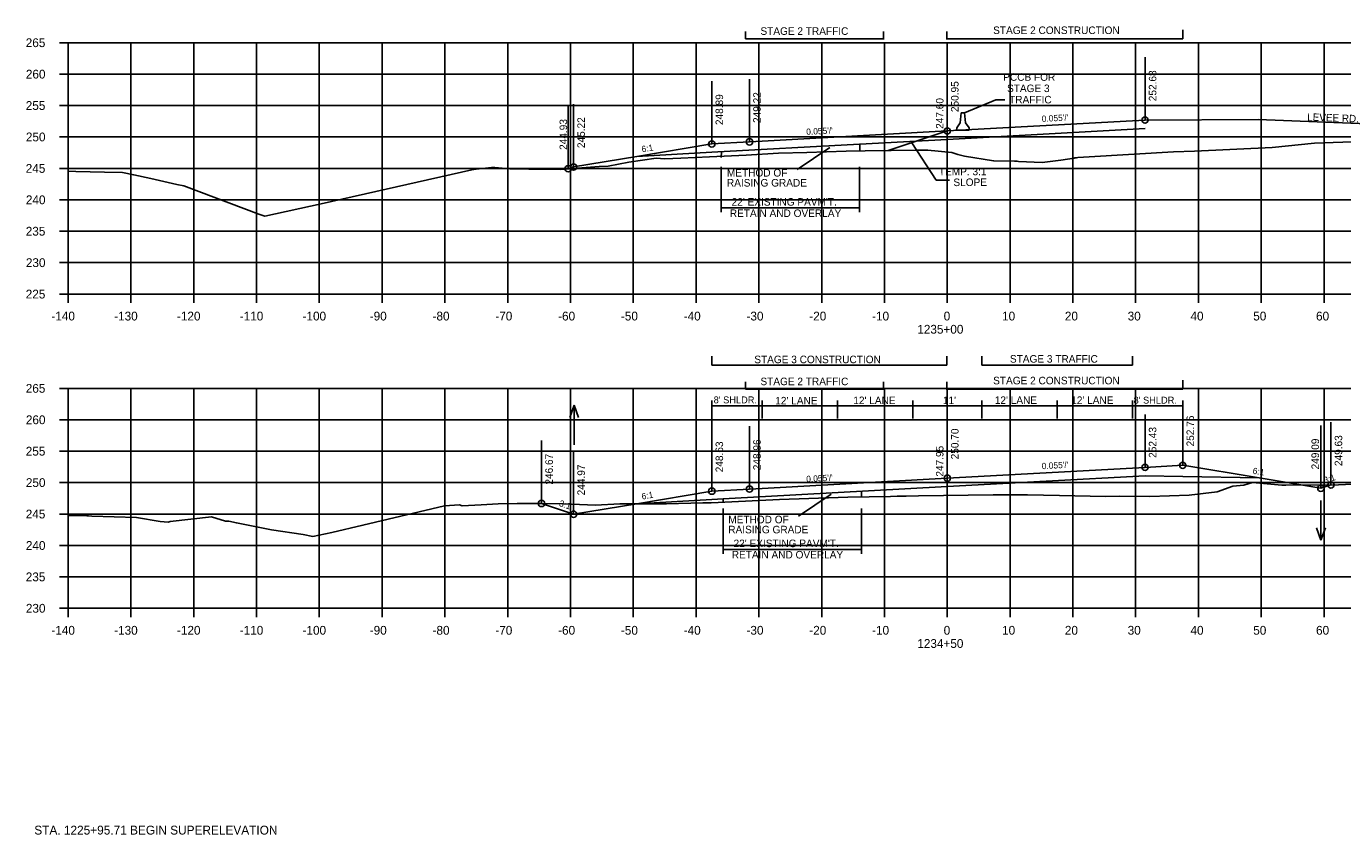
# Model space of a CAD drawing. Extents: x 1342547 to 1344156, y -1532351 to -1517216.
# Drawn here: x 1342556.2 to 1342765.8, y -1529593.8 to -1529465.2 of the extents above; entities that cross this region are included whole.
import ezdxf

# ---------------------------------------------------------------- set-up
doc = ezdxf.new("R2010")
doc.units = 0
for name, color, linetype in [('R_Alt Surface', 7, 'Continuous'), ('R_Axis', 7, 'Continuous'), ('R_Axis Annot', 7, 'Continuous'), ('R_Border Notes', 7, 'Continuous'), ('R_Draft', 7, 'Continuous'), ('R_Drive', 7, 'Continuous'), ('R_Exist Surface', 7, 'Continuous'), ('R_Fin Surface', 7, 'Continuous'), ('R_Grid', 7, 'Continuous'), ('R_MOT', 7, 'Continuous'), ('R_No Plot', 7, 'Continuous'), ('R_Water', 7, 'Continuous'), ('R_Xsect Elev', 7, 'Continuous'), ('R_Xsect Slope', 7, 'Continuous')]:
    doc.layers.add(name, color=color, linetype=linetype)

msp = doc.modelspace()

# ---------------------------------------------------------------- linework, layer by layer
at = {"layer": 'R_Alt Surface'}
for points in [[(1342734.37, -1529481.41), (1342702.87, -1529483.14)], [(1342688.94, -1529483.9), (1342702.87, -1529483.14)], [(1342653.42, -1529485.86), (1342665.37, -1529485.2)], [(1342665.37, -1529485.2), (1342688.91, -1529483.91)], [(1342740.37, -1529536.78), (1342734.37, -1529536.66), (1342702.87, -1529538.39)], [(1342740.37, -1529536.78), (1342752.52, -1529537.02)], [(1342667.2, -1529540.35), (1342702.87, -1529538.39)], [(1342653.42, -1529541.11), (1342665.37, -1529540.45)], [(1342665.37, -1529540.45), (1342667.2, -1529540.35)]]:
    msp.add_lwpolyline(points, dxfattribs=at)
at = {"layer": 'R_Axis'}
for p, q in [((1342561.47, -1529467.76), (1342562.87, -1529467.76)), ((1342562.87, -1529507.76), (1342562.87, -1529467.76)), ((1342561.47, -1529472.76), (1342562.87, -1529472.76)), ((1342561.47, -1529477.76), (1342562.87, -1529477.76)), ((1342561.47, -1529482.76), (1342562.87, -1529482.76)), ((1342561.47, -1529487.76), (1342562.87, -1529487.76)), ((1342561.47, -1529492.76), (1342562.87, -1529492.76)), ((1342561.47, -1529497.76), (1342562.87, -1529497.76)), ((1342561.47, -1529502.76), (1342562.87, -1529502.76)), ((1342561.47, -1529507.76), (1342562.87, -1529507.76)), ((1342562.87, -1529507.76), (1342842.87, -1529507.76)), ((1342562.87, -1529509.16), (1342562.87, -1529507.76)), ((1342572.87, -1529509.16), (1342572.87, -1529507.76)), ((1342582.87, -1529509.16), (1342582.87, -1529507.76)), ((1342592.87, -1529509.16), (1342592.87, -1529507.76)), ((1342602.87, -1529509.16), (1342602.87, -1529507.76)), ((1342612.87, -1529509.16), (1342612.87, -1529507.76)), ((1342622.87, -1529509.16), (1342622.87, -1529507.76)), ((1342632.87, -1529509.16), (1342632.87, -1529507.76)), ((1342642.87, -1529509.16), (1342642.87, -1529507.76)), ((1342652.87, -1529509.16), (1342652.87, -1529507.76)), ((1342662.87, -1529509.16), (1342662.87, -1529507.76)), ((1342672.87, -1529509.16), (1342672.87, -1529507.76)), ((1342682.87, -1529509.16), (1342682.87, -1529507.76)), ((1342692.87, -1529509.16), (1342692.87, -1529507.76)), ((1342702.87, -1529509.16), (1342702.87, -1529507.76)), ((1342712.87, -1529509.16), (1342712.87, -1529507.76)), ((1342722.87, -1529509.16), (1342722.87, -1529507.76)), ((1342732.87, -1529509.16), (1342732.87, -1529507.76)), ((1342742.87, -1529509.16), (1342742.87, -1529507.76)), ((1342752.87, -1529509.16), (1342752.87, -1529507.76)), ((1342762.87, -1529509.16), (1342762.87, -1529507.76)), ((1342561.47, -1529522.76), (1342562.87, -1529522.76)), ((1342562.87, -1529557.76), (1342562.87, -1529522.76)), ((1342561.47, -1529527.76), (1342562.87, -1529527.76)), ((1342561.47, -1529532.76), (1342562.87, -1529532.76)), ((1342561.47, -1529537.76), (1342562.87, -1529537.76)), ((1342561.47, -1529542.76), (1342562.87, -1529542.76)), ((1342561.47, -1529547.76), (1342562.87, -1529547.76)), ((1342561.47, -1529552.76), (1342562.87, -1529552.76)), ((1342561.47, -1529557.76), (1342562.87, -1529557.76)), ((1342562.87, -1529557.76), (1342842.87, -1529557.76)), ((1342562.87, -1529559.16), (1342562.87, -1529557.76)), ((1342572.87, -1529559.16), (1342572.87, -1529557.76)), ((1342582.87, -1529559.16), (1342582.87, -1529557.76)), ((1342592.87, -1529559.16), (1342592.87, -1529557.76)), ((1342602.87, -1529559.16), (1342602.87, -1529557.76)), ((1342612.87, -1529559.16), (1342612.87, -1529557.76)), ((1342622.87, -1529559.16), (1342622.87, -1529557.76)), ((1342632.87, -1529559.16), (1342632.87, -1529557.76)), ((1342642.87, -1529559.16), (1342642.87, -1529557.76)), ((1342652.87, -1529559.16), (1342652.87, -1529557.76)), ((1342662.87, -1529559.16), (1342662.87, -1529557.76)), ((1342672.87, -1529559.16), (1342672.87, -1529557.76)), ((1342682.87, -1529559.16), (1342682.87, -1529557.76)), ((1342692.87, -1529559.16), (1342692.87, -1529557.76)), ((1342702.87, -1529559.16), (1342702.87, -1529557.76)), ((1342712.87, -1529559.16), (1342712.87, -1529557.76)), ((1342722.87, -1529559.16), (1342722.87, -1529557.76)), ((1342732.87, -1529559.16), (1342732.87, -1529557.76)), ((1342742.87, -1529559.16), (1342742.87, -1529557.76)), ((1342752.87, -1529559.16), (1342752.87, -1529557.76)), ((1342762.87, -1529559.16), (1342762.87, -1529557.76))]:
    msp.add_line(p, q, dxfattribs=at)
at = {"layer": 'R_Draft'}
for p, q in [((1342670.72, -1529467.14), (1342670.72, -1529465.99)), ((1342692.72, -1529467.23), (1342692.72, -1529465.99)), ((1342702.78, -1529467.23), (1342702.78, -1529465.99)), ((1342740.38, -1529467.14), (1342740.38, -1529465.71)), ((1342670.72, -1529467.14), (1342692.72, -1529467.14)), ((1342702.78, -1529467.14), (1342740.38, -1529467.14)), ((1342666.89, -1529487.53), (1342666.89, -1529494.72)), ((1342688.89, -1529487.53), (1342688.89, -1529494.72)), ((1342666.89, -1529494.05), (1342688.89, -1529494.05)), ((1342665.37, -1529519.09), (1342665.37, -1529517.66)), ((1342665.37, -1529519.09), (1342702.78, -1529519.09)), ((1342702.78, -1529519.09), (1342702.78, -1529517.66)), ((1342708.37, -1529519.09), (1342708.37, -1529517.66)), ((1342708.37, -1529519.09), (1342732.37, -1529519.09)), ((1342732.37, -1529519.09), (1342732.37, -1529517.66)), ((1342670.72, -1529522.89), (1342670.72, -1529521.74)), ((1342670.72, -1529522.89), (1342692.72, -1529522.89)), ((1342692.72, -1529522.98), (1342692.72, -1529521.74)), ((1342702.78, -1529522.98), (1342702.78, -1529521.74)), ((1342702.78, -1529522.89), (1342740.38, -1529522.89)), ((1342740.38, -1529522.89), (1342740.38, -1529521.46)), ((1342689.21, -1529540.05), (1342689.21, -1529539.14)), ((1342667.2, -1529540.88), (1342667.2, -1529540.35)), ((1342667.2, -1529541.87), (1342667.2, -1529549.07)), ((1342689.21, -1529541.87), (1342689.21, -1529549.07)), ((1342667.2, -1529548.4), (1342689.21, -1529548.4))]:
    msp.add_line(p, q, dxfattribs=at)
for points in [[(1342710.62, -1529476.83), (1342705.61, -1529478.91)], [(1342712.06, -1529476.83), (1342710.62, -1529476.83)]]:
    msp.add_lwpolyline(points, dxfattribs=at)
at = {"layer": 'R_Drive'}
msp.add_lwpolyline([(1342734.37, -1529480.07), (1342752.36, -1529480), (1342807.36, -1529482.13)], dxfattribs=at)
at = {"layer": 'R_Exist Surface'}
for points in [[(1342562.87, -1529488.22), (1342564.11, -1529488.24), (1342568.66, -1529488.35), (1342571.5, -1529488.43), (1342573.31, -1529488.81), (1342576.02, -1529489.35), (1342580.2, -1529490.32), (1342581.29, -1529490.52), (1342593.26, -1529495.05), (1342594.18, -1529495.37), (1342603.17, -1529493.38), (1342627.16, -1529488), (1342627.84, -1529487.87), (1342630.3, -1529487.6), (1342630.8, -1529487.62), (1342633.23, -1529487.82), (1342636.21, -1529487.89), (1342641.26, -1529487.91), (1342647.43, -1529487.47), (1342648.87, -1529487.39), (1342652.17, -1529486.78), (1342656.53, -1529486.12), (1342657.19, -1529486.18), (1342657.88, -1529486.24), (1342660.46, -1529486.12), (1342665.01, -1529485.94), (1342670.84, -1529485.64), (1342675.97, -1529485.36), (1342680.52, -1529485.22), (1342686.77, -1529485.02), (1342689.81, -1529484.99), (1342693.93, -1529484.93), (1342697.93, -1529484.88), (1342699.76, -1529484.87), (1342703.62, -1529485.23), (1342704.55, -1529485.56), (1342705.64, -1529485.81), (1342710.22, -1529486.57), (1342710.29, -1529486.58), (1342713.57, -1529486.63), (1342713.98, -1529486.63), (1342714.2, -1529486.64), (1342717.99, -1529486.81), (1342720.96, -1529486.44), (1342723.09, -1529486.11), (1342723.21, -1529486.1), (1342723.43, -1529486.06), (1342723.64, -1529486.04), (1342725.49, -1529485.91), (1342738.9, -1529485.1), (1342742.27, -1529485), (1342754.61, -1529484.43), (1342761.37, -1529483.75), (1342764.34, -1529483.66), (1342773.59, -1529483.34)], [(1342562.87, -1529542.97), (1342562.88, -1529542.97), (1342565.85, -1529543.05), (1342566.13, -1529543.06), (1342566.66, -1529543.08), (1342573.76, -1529543.33), (1342577.53, -1529543.94), (1342578.78, -1529544.08), (1342579.11, -1529543.96), (1342585.7, -1529543.19), (1342587.91, -1529543.91), (1342588.45, -1529543.92), (1342589.66, -1529544.18), (1342595.28, -1529545.25), (1342600.29, -1529546), (1342601.85, -1529546.32), (1342604.84, -1529545.7), (1342609.8, -1529544.55), (1342622.82, -1529541.43), (1342625.2, -1529541.31), (1342625.63, -1529541.48), (1342628.67, -1529541.28), (1342631.37, -1529541.12), (1342634.36, -1529541.09), (1342638.19, -1529541.08), (1342641.76, -1529541.11), (1342646.85, -1529541.33), (1342650.74, -1529541.16), (1342655.98, -1529541.11), (1342656.88, -1529541.15), (1342658.18, -1529541.15), (1342663.93, -1529541), (1342665.27, -1529540.97), (1342666.4, -1529540.92), (1342676.17, -1529540.43), (1342685.5, -1529540.15), (1342687.03, -1529540.1), (1342693.83, -1529539.95), (1342694.9, -1529539.93), (1342696.35, -1529539.9), (1342698.3, -1529539.86), (1342710.16, -1529539.73), (1342715.67, -1529539.68), (1342720.73, -1529539.79), (1342728.06, -1529539.98), (1342730.32, -1529539.93), (1342735.12, -1529539.98), (1342741.4, -1529539.78), (1342745.87, -1529539.25), (1342748.35, -1529538.34), (1342750.08, -1529538.14), (1342751.5, -1529537.75), (1342756.14, -1529538.14), (1342756.78, -1529538.14), (1342765.2, -1529538.13), (1342768.55, -1529537.93)]]:
    msp.add_lwpolyline(points, dxfattribs=at)
at = {"layer": 'R_Fin Surface'}
msp.add_line((1342693.48, -1529484.93), (1342702.87, -1529481.8), dxfattribs=at)
for points in [[(1342642.5, -1529487.82), (1342643.37, -1529487.53), (1342653.42, -1529485.86), (1342665.37, -1529483.87), (1342671.37, -1529483.54), (1342673.37, -1529483.43), (1342702.87, -1529481.8), (1342732.37, -1529480.18), (1342734.37, -1529480.07)], [(1342638.26, -1529541.08), (1342643.37, -1529542.79), (1342653.42, -1529541.11), (1342665.37, -1529539.12), (1342671.37, -1529538.79), (1342673.37, -1529538.68), (1342702.87, -1529537.06), (1342732.37, -1529535.44), (1342734.37, -1529535.33), (1342740.37, -1529535), (1342752.52, -1529537.02), (1342762.37, -1529538.66), (1342763.97, -1529538.13)]]:
    msp.add_lwpolyline(points, dxfattribs=at)
at = {"layer": 'R_Grid'}
for p, q in [((1342562.87, -1529467.76), (1342842.87, -1529467.76)), ((1342562.87, -1529507.76), (1342562.87, -1529467.76)), ((1342572.87, -1529507.76), (1342572.87, -1529467.76)), ((1342582.87, -1529507.76), (1342582.87, -1529467.76)), ((1342592.87, -1529507.76), (1342592.87, -1529467.76)), ((1342602.87, -1529507.76), (1342602.87, -1529467.76)), ((1342612.87, -1529507.76), (1342612.87, -1529467.76)), ((1342622.87, -1529507.76), (1342622.87, -1529467.76)), ((1342632.87, -1529507.76), (1342632.87, -1529467.76)), ((1342642.87, -1529507.76), (1342642.87, -1529467.76)), ((1342652.87, -1529507.76), (1342652.87, -1529467.76)), ((1342662.87, -1529507.76), (1342662.87, -1529467.76)), ((1342672.87, -1529507.76), (1342672.87, -1529467.76)), ((1342682.87, -1529507.76), (1342682.87, -1529467.76)), ((1342692.87, -1529507.76), (1342692.87, -1529467.76)), ((1342702.87, -1529507.76), (1342702.87, -1529467.76)), ((1342712.87, -1529507.76), (1342712.87, -1529467.76)), ((1342722.87, -1529507.76), (1342722.87, -1529467.76)), ((1342732.87, -1529507.76), (1342732.87, -1529467.76)), ((1342742.87, -1529507.76), (1342742.87, -1529467.76)), ((1342752.87, -1529507.76), (1342752.87, -1529467.76)), ((1342762.87, -1529507.76), (1342762.87, -1529467.76)), ((1342562.87, -1529472.76), (1342842.87, -1529472.76)), ((1342562.87, -1529477.76), (1342842.87, -1529477.76)), ((1342562.87, -1529482.76), (1342842.87, -1529482.76)), ((1342562.87, -1529487.76), (1342842.87, -1529487.76)), ((1342562.87, -1529492.76), (1342842.87, -1529492.76)), ((1342562.87, -1529497.76), (1342842.87, -1529497.76)), ((1342562.87, -1529502.76), (1342842.87, -1529502.76)), ((1342562.87, -1529507.76), (1342842.87, -1529507.76)), ((1342562.87, -1529522.76), (1342842.87, -1529522.76)), ((1342562.87, -1529557.76), (1342562.87, -1529522.76)), ((1342572.87, -1529557.76), (1342572.87, -1529522.76)), ((1342582.87, -1529557.76), (1342582.87, -1529522.76)), ((1342592.87, -1529557.76), (1342592.87, -1529522.76)), ((1342602.87, -1529557.76), (1342602.87, -1529522.76)), ((1342612.87, -1529557.76), (1342612.87, -1529522.76)), ((1342622.87, -1529557.76), (1342622.87, -1529522.76)), ((1342632.87, -1529557.76), (1342632.87, -1529522.76)), ((1342642.87, -1529557.76), (1342642.87, -1529522.76)), ((1342652.87, -1529557.76), (1342652.87, -1529522.76)), ((1342662.87, -1529557.76), (1342662.87, -1529522.76)), ((1342672.87, -1529557.76), (1342672.87, -1529522.76)), ((1342682.87, -1529557.76), (1342682.87, -1529522.76)), ((1342692.87, -1529557.76), (1342692.87, -1529522.76)), ((1342702.87, -1529557.76), (1342702.87, -1529522.76)), ((1342712.87, -1529557.76), (1342712.87, -1529522.76)), ((1342722.87, -1529557.76), (1342722.87, -1529522.76)), ((1342732.87, -1529557.76), (1342732.87, -1529522.76)), ((1342742.87, -1529557.76), (1342742.87, -1529522.76)), ((1342752.87, -1529557.76), (1342752.87, -1529522.76)), ((1342762.87, -1529557.76), (1342762.87, -1529522.76)), ((1342562.87, -1529527.76), (1342842.87, -1529527.76)), ((1342562.87, -1529532.76), (1342842.87, -1529532.76)), ((1342562.87, -1529537.76), (1342842.87, -1529537.76)), ((1342562.87, -1529542.76), (1342842.87, -1529542.76)), ((1342562.87, -1529547.76), (1342842.87, -1529547.76)), ((1342562.87, -1529552.76), (1342842.87, -1529552.76)), ((1342562.87, -1529557.76), (1342842.87, -1529557.76))]:
    msp.add_line(p, q, dxfattribs=at)
at = {"layer": 'R_MOT'}
for p, q in [((1342704.95, -1529480.5), (1342705.11, -1529478.91)), ((1342705.36, -1529478.91), (1342705.11, -1529478.91)), ((1342705.61, -1529478.91), (1342705.36, -1529478.91)), ((1342705.78, -1529480.5), (1342705.61, -1529478.91)), ((1342704.36, -1529481.66), (1342704.37, -1529481.33)), ((1342704.37, -1529481.33), (1342704.95, -1529480.5)), ((1342706.37, -1529481.33), (1342705.78, -1529480.5)), ((1342706.37, -1529481.66), (1342706.37, -1529481.33)), ((1342706.37, -1529481.66), (1342704.36, -1529481.66))]:
    msp.add_line(p, q, dxfattribs=at)
at = {"layer": 'R_No Plot'}
for centre in [(1342702.87, -1529481.8), (1342734.37, -1529480.07), (1342665.37, -1529483.87), (1342671.37, -1529483.54), (1342642.5, -1529487.82), (1342643.37, -1529487.53), (1342734.37, -1529535.33), (1342740.37, -1529535), (1342702.87, -1529537.06), (1342763.97, -1529538.13), (1342665.37, -1529539.12), (1342671.37, -1529538.79), (1342762.37, -1529538.66), (1342638.26, -1529541.08), (1342643.37, -1529542.79)]:
    msp.add_circle(centre, 0.5, dxfattribs=at)
at = {"layer": 'R_Water'}
for p, q in [((1342643.45, -1529525.45), (1342642.75, -1529527.38)), ((1342643.45, -1529531.74), (1342643.45, -1529525.45)), ((1342643.45, -1529525.45), (1342644.15, -1529527.38)), ((1342762.38, -1529540.62), (1342762.38, -1529546.9)), ((1342762.38, -1529546.9), (1342761.68, -1529544.98)), ((1342762.38, -1529546.9), (1342763.08, -1529544.98))]:
    msp.add_line(p, q, dxfattribs=at)
at = {"layer": 'R_Xsect Elev'}
for p, q in [((1342734.37, -1529480.07), (1342734.37, -1529470.07)), ((1342702.87, -1529481.8), (1342702.87, -1529471.8)), ((1342665.37, -1529483.87), (1342665.37, -1529473.87)), ((1342671.37, -1529483.54), (1342671.37, -1529473.54)), ((1342702.87, -1529485.16), (1342702.87, -1529475.16)), ((1342642.5, -1529487.82), (1342642.5, -1529477.82)), ((1342643.37, -1529487.53), (1342643.37, -1529477.53)), ((1342666.9, -1529485.12), (1342666.89, -1529486.01)), ((1342684.16, -1529484.43), (1342678.96, -1529487.92)), ((1342688.94, -1529483.9), (1342688.93, -1529485)), ((1342697.21, -1529483.69), (1342701.1, -1529489.63)), ((1342701.1, -1529489.63), (1342703.24, -1529489.63)), ((1342665.37, -1529537.93), (1342665.37, -1529524.68)), ((1342673.37, -1529527.54), (1342673.37, -1529524.68)), ((1342685.37, -1529527.54), (1342685.37, -1529524.68)), ((1342697.37, -1529527.54), (1342697.37, -1529524.68)), ((1342708.37, -1529527.54), (1342708.37, -1529524.68)), ((1342720.37, -1529527.54), (1342720.37, -1529524.68)), ((1342732.37, -1529527.54), (1342732.37, -1529524.68)), ((1342740.37, -1529535), (1342740.37, -1529524.68)), ((1342740.37, -1529535), (1342740.37, -1529525)), ((1342740.37, -1529535), (1342740.37, -1529525)), ((1342740.37, -1529525.54), (1342665.37, -1529525.54)), ((1342702.87, -1529537.06), (1342702.87, -1529527.06)), ((1342734.37, -1529535.33), (1342734.37, -1529526.93)), ((1342665.37, -1529539.12), (1342665.37, -1529529.12)), ((1342665.37, -1529539.12), (1342665.37, -1529529.12)), ((1342671.37, -1529538.79), (1342671.37, -1529528.79)), ((1342762.37, -1529538.66), (1342762.37, -1529528.66)), ((1342763.97, -1529538.13), (1342763.97, -1529528.13)), ((1342638.26, -1529541.08), (1342638.26, -1529531.08)), ((1342702.87, -1529539.81), (1342702.87, -1529529.81)), ((1342643.37, -1529542.79), (1342643.37, -1529532.79)), ((1342684.38, -1529539.61), (1342679.18, -1529543.1))]:
    msp.add_line(p, q, dxfattribs=at)

# ---------------------------------------------------------------- texts
at = {"layer": 'R_Axis Annot'}
for s, p in [('265', (1342556.12, -1529468.46)), ('260', (1342556.14, -1529473.46)), ('255', (1342556.12, -1529478.46)), ('250', (1342556.14, -1529483.46)), ('245', (1342556.12, -1529488.46)), ('240', (1342556.14, -1529493.46)), ('235', (1342556.12, -1529498.46)), ('230', (1342556.14, -1529503.46)), ('225', (1342556.12, -1529508.46)), ('-140', (1342560.2, -1529511.96)), ('-130', (1342570.2, -1529511.96)), ('-120', (1342580.2, -1529511.96)), ('-110', (1342590.2, -1529511.96)), ('-100', (1342600.2, -1529511.96)), ('-90', (1342610.9, -1529511.96)), ('-80', (1342620.9, -1529511.96)), ('-70', (1342630.9, -1529511.96)), ('-60', (1342640.9, -1529511.96)), ('-50', (1342650.9, -1529511.96)), ('-40', (1342660.9, -1529511.96)), ('-30', (1342670.9, -1529511.96)), ('-20', (1342680.9, -1529511.96)), ('-10', (1342690.9, -1529511.96)), ('0', (1342702.3, -1529511.96)), ('10', (1342711.6, -1529511.96)), ('20', (1342721.6, -1529511.96)), ('30', (1342731.6, -1529511.96)), ('40', (1342741.6, -1529511.96)), ('50', (1342751.6, -1529511.96)), ('60', (1342761.6, -1529511.96)), ('1235+00', (1342698.1, -1529514.06)), ('265', (1342556.12, -1529523.46)), ('260', (1342556.14, -1529528.46)), ('255', (1342556.12, -1529533.46)), ('250', (1342556.14, -1529538.46)), ('245', (1342556.12, -1529543.46)), ('240', (1342556.14, -1529548.46)), ('235', (1342556.12, -1529553.46)), ('230', (1342556.14, -1529558.46)), ('-140', (1342560.2, -1529561.96)), ('-130', (1342570.2, -1529561.96)), ('-120', (1342580.2, -1529561.96)), ('-110', (1342590.2, -1529561.96)), ('-100', (1342600.2, -1529561.96)), ('-90', (1342610.9, -1529561.96)), ('-80', (1342620.9, -1529561.96)), ('-70', (1342630.9, -1529561.96)), ('-60', (1342640.9, -1529561.96)), ('-50', (1342650.9, -1529561.96)), ('-40', (1342660.9, -1529561.96)), ('-30', (1342670.9, -1529561.96)), ('-20', (1342680.9, -1529561.96)), ('-10', (1342690.9, -1529561.96)), ('0', (1342702.3, -1529561.96)), ('10', (1342711.6, -1529561.96)), ('20', (1342721.6, -1529561.96)), ('30', (1342731.6, -1529561.96)), ('40', (1342741.6, -1529561.96)), ('50', (1342751.6, -1529561.96)), ('60', (1342761.6, -1529561.96)), ('1234+50', (1342698.1, -1529564.06))]:
    msp.add_text(s, height=1.4, dxfattribs=at).set_placement(p)
at = {"layer": 'R_Border Notes'}
msp.add_text('LEVEE RD.', height=1.178, rotation=357.8604, dxfattribs=at).set_placement((1342760.18, -1529480.15))
msp.add_text('STA. 1225+95.71 BEGIN SUPERELEVATION', height=1.41, dxfattribs=at).set_placement((1342557.48, -1529593.76))
at = {"layer": 'R_Draft'}
for s, p in [('STAGE 2 TRAFFIC', (1342673.12, -1529466.51)), ('STAGE 2 CONSTRUCTION', (1342710.18, -1529466.38)), ('PCCB FOR', (1342711.78, -1529473.82)), ('STAGE 3', (1342712.39, -1529475.62)), ('TRAFFIC', (1342712.72, -1529477.42)), ("22' EXISTING PAVM'T.", (1342668.53, -1529493.69)), ('RETAIN AND OVERLAY', (1342668.24, -1529495.49)), ('STAGE 3 CONSTRUCTION', (1342672.14, -1529518.76)), ('STAGE 3 TRAFFIC', (1342712.85, -1529518.67)), ('STAGE 2 TRAFFIC', (1342673.12, -1529522.26)), ('STAGE 2 CONSTRUCTION', (1342710.18, -1529522.12)), ("22' EXISTING PAVM'T.", (1342668.84, -1529548.03)), ('RETAIN AND OVERLAY', (1342668.55, -1529549.83))]:
    msp.add_text(s, height=1.2, dxfattribs=at).set_placement(p)
at = {"layer": 'R_Xsect Elev'}
for s, p in [('252.68', (1342736.17, -1529477.07)), ('250.95', (1342704.67, -1529478.8)), ('248.89', (1342667.17, -1529480.87)), ('249.22', (1342673.17, -1529480.54)), ('247.60', (1342702.27, -1529481.47)), ('244.93', (1342642.33, -1529484.82)), ('245.22', (1342645.17, -1529484.53)), ('252.76', (1342742.17, -1529532)), ('250.70', (1342704.67, -1529534.06)), ('252.43', (1342736.17, -1529533.82)), ('248.63', (1342667.17, -1529536.12)), ('248.96', (1342673.17, -1529535.79)), ('249.09', (1342762.07, -1529535.66)), ('249.63', (1342765.77, -1529535.13)), ('246.67', (1342640.06, -1529538.08)), ('247.95', (1342702.27, -1529536.81)), ('244.97', (1342645.17, -1529539.79))]:
    msp.add_text(s, height=1.2, rotation=90, dxfattribs=at).set_placement(p)
for s, height, p in [('METHOD OF', 1.2, (1342667.78, -1529489.06)), ('RAISING GRADE', 1.2, (1342667.78, -1529490.65)), ("8' SHLDR.", 1.1, (1342665.67, -1529525.15)), ("12' LANE", 1.2, (1342675.48, -1529525.32)), ("12' LANE", 1.2, (1342687.91, -1529525.27)), ("11'", 1.2, (1342702.18, -1529525.27)), ("12' LANE", 1.2, (1342710.44, -1529525.24)), ("12' LANE", 1.2, (1342722.61, -1529525.25)), ("8' SHLDR.", 1.1, (1342732.54, -1529525.19)), ('METHOD OF', 1.2, (1342668, -1529544.23)), ('RAISING GRADE', 1.2, (1342668, -1529545.83))]:
    msp.add_text(s, height=height, dxfattribs=at).set_placement(p)
at = {"layer": 'R_Xsect Slope'}
for s, height, rotation, p in [("0.055'/'", 1, 3.1481, (1342717.94, -1529480.37)), ("0.055'/'", 1, 3.1481, (1342680.44, -1529482.44)), ('6:1', 1, 9.4623, (1342654.28, -1529485.21)), ('TEMP. 3:1', 1.2, 0.3758, (1342701.54, -1529488.89)), ('SLOPE', 1.2, 0.3758, (1342703.85, -1529490.58)), ("0.055'/'", 1, 3.1481, (1342717.94, -1529535.63)), ('6:1', 1, 350.5377, (1342751.45, -1529536.34)), ("0.055'/'", 1, 3.1481, (1342680.44, -1529537.69)), ('3:1', 1, 18.4349, (1342763.01, -1529537.92)), ('6:1', 1, 9.4623, (1342654.28, -1529540.46)), ('3:1', 1, 341.5651, (1342640.97, -1529541.46))]:
    msp.add_text(s, height=height, rotation=rotation, dxfattribs=at).set_placement(p)

doc.saveas('drawing.dxf')
